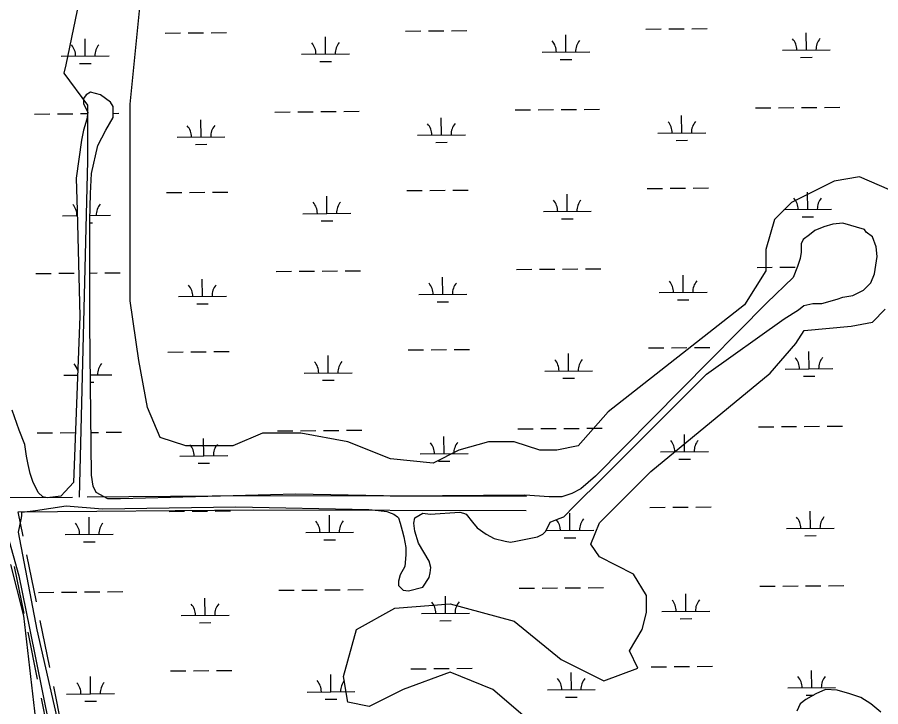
# Model space of a CAD drawing. Extents: x 3568792 to 3606828, y 529143 to 554785.
# Drawn here: x 3584595 to 3586398, y 550048 to 551487 of the extents above; entities that cross this region are included whole.
import ezdxf

# ---------------------------------------------------------------- set-up
doc = ezdxf.new("R2010")
doc.units = 0
for name, color, linetype in [('V-ROAD-CNTR', 7, 'Continuous'), ('V-SITE-VEGE', 7, 'Continuous'), ('V-WETL-SWMP', 7, 'Continuous')]:
    doc.layers.add(name, color=color, linetype=linetype)

msp = doc.modelspace()

# ---------------------------------------------------------------- linework, layer by layer
at = {"layer": 'V-ROAD-CNTR'}
for p, q in [((3584607.4, 550404.3), (3584597.2, 550454.5)), ((3584635.4, 550267.1), (3584615.4, 550365.1)), ((3584609.8, 550242.7), (3584589.8, 550340.7)), ((3584663.4, 550129.9), (3584643.4, 550227.9)), ((3584637.7, 550105.5), (3584617.8, 550203.5)), ((3584691.3, 549992.8), (3584671.4, 550090.7)), ((3584665.7, 549968.4), (3584645.7, 550066.3))]:
    msp.add_line(p, q, dxfattribs=at)
for points in [[(3584724.9, 550485.7), (3584742.3, 551187.2), (3584742.3, 551303), (3584693.3, 551369.9), (3584697.7, 551387.7), (3584728.9, 551539.2), (3584818, 552198.6), (3584889.2, 552648.7)], [(3584578.2, 550484.4), (3584710.7, 550485.6)], [(3584740.9, 550485.9), (3585089.2, 550489.1), (3585658.2, 550487.5)], [(3584597.2, 550454.5), (3585089.3, 550459.1), (3585658.1, 550457.5)]]:
    msp.add_lwpolyline(points, dxfattribs=at)
at = {"layer": 'V-SITE-VEGE'}
for p, q in [((3584831.3, 551305.3), (3584902.6, 552027.1)), ((3584831.3, 550895.3), (3584831.3, 551305.3)), ((3586354.1, 551153.8), (3586300.7, 551144.8)), ((3586416.5, 551127), (3586354.1, 551153.8)), ((3586300.7, 551144.8), (3586211.7, 551100.3)), ((3586211.7, 551100.3), (3586176, 551064.6)), ((3586176, 551064.6), (3586158.2, 551002.3)), ((3586158.2, 551002.3), (3586158.2, 550957.7)), ((3586158.2, 550957.7), (3586113.7, 550886.4)), ((3584849.1, 550770.6), (3584831.3, 550895.3)), ((3586113.7, 550886.4), (3585828.7, 550663.6)), ((3586380.9, 550850.8), (3586407.6, 550877.5)), ((3586336.3, 550841.9), (3586380.9, 550850.8)), ((3586220.6, 550806.2), (3586238.4, 550832.9)), ((3586238.4, 550832.9), (3586336.3, 550841.9)), ((3586167.1, 550743.8), (3586220.6, 550806.2)), ((3584866.9, 550672.5), (3584849.1, 550770.6)), ((3585917.8, 550538.9), (3586167.1, 550743.8)), ((3584893.7, 550610.2), (3584866.9, 550672.5)), ((3585828.7, 550663.6), (3585766.4, 550592.3)), ((3584947.1, 550592.3), (3584893.7, 550610.2)), ((3585107.4, 550619.1), (3585045.1, 550592.3)), ((3585187.5, 550619.1), (3585107.4, 550619.1)), ((3585285.5, 550601.2), (3585187.5, 550619.1)), ((3585045.1, 550592.3), (3584947.1, 550592.3)), ((3585374.6, 550565.6), (3585285.5, 550601.2)), ((3585579.4, 550601.2), (3585517, 550583.4)), ((3585632.8, 550601.2), (3585579.4, 550601.2)), ((3585686.2, 550583.4), (3585632.8, 550601.2)), ((3585766.4, 550592.3), (3585721.9, 550583.4)), ((3585517, 550583.4), (3585463.6, 550556.7)), ((3585721.9, 550583.4), (3585686.2, 550583.4)), ((3585463.6, 550556.7), (3585374.6, 550565.6)), ((3585810.9, 550431.9), (3585917.8, 550538.9)), ((3585793.1, 550387.4), (3585810.9, 550431.9)), ((3585810.9, 550360.6), (3585793.1, 550387.4)), ((3585882.2, 550325), (3585810.9, 550360.6)), ((3585908.9, 550280.4), (3585882.2, 550325)), ((3585908.9, 550244.8), (3585908.9, 550280.4)), ((3585303.3, 550209.1), (3585383.5, 550253.7)), ((3585383.5, 550253.7), (3585499.2, 550262.6)), ((3585499.2, 550262.6), (3585632.8, 550227)), ((3585900, 550209.1), (3585908.9, 550244.8)), ((3585632.8, 550227), (3585730.8, 550146.8)), ((3585276.6, 550111.1), (3585303.3, 550209.1)), ((3585873.3, 550164.6), (3585900, 550209.1)), ((3585891.1, 550128.9), (3585873.3, 550164.6)), ((3585730.8, 550146.8), (3585819.8, 550102.2)), ((3585819.8, 550102.2), (3585891.1, 550128.9)), ((3585285.5, 550057.6), (3585276.6, 550111.1)), ((3585499.2, 550120), (3585401.3, 550084.4)), ((3585588.3, 550084.4), (3585499.2, 550120)), ((3585401.3, 550084.4), (3585330, 550048.7)), ((3585650.6, 550030.9), (3585588.3, 550084.4)), ((3585330, 550048.7), (3585285.5, 550057.6))]:
    msp.add_line(p, q, dxfattribs=at)
at = {"layer": 'V-WETL-SWMP'}
for p, q in [((3585405.7, 551457.9), (3585437.7, 551458.1)), ((3585453.7, 551458.3), (3585485.7, 551458.5)), ((3585501.7, 551458.7), (3585533.7, 551458.9)), ((3585907.6, 551462.1), (3585939.6, 551462.4)), ((3585955.6, 551462.5), (3585987.6, 551462.8)), ((3586003.6, 551462.9), (3586035.6, 551463.2)), ((3584737.1, 551405.8), (3584736.8, 551441.8)), ((3584903.8, 551453.6), (3584935.8, 551453.9)), ((3584951.8, 551454), (3584983.8, 551454.3)), ((3584999.8, 551454.4), (3585031.8, 551454.7)), ((3585239, 551410), (3585238.7, 551446)), ((3585740.9, 551414.2), (3585740.6, 551450.2)), ((3586242.8, 551418.5), (3586242.5, 551454.5)), ((3584687.1, 551405.4), (3584787.1, 551406.2)), ((3585189, 551409.6), (3585289, 551410.4)), ((3585690.9, 551413.8), (3585790.9, 551414.7)), ((3586192.8, 551418.1), (3586292.8, 551418.9)), ((3586230.9, 551403), (3586254.9, 551403.2)), ((3584725.3, 551390.2), (3584749.3, 551390.5)), ((3585227.2, 551394.5), (3585251.2, 551394.7)), ((3585729.1, 551398.7), (3585753.1, 551398.9)), ((3584748.4, 551330.4), (3584739, 551324.8)), ((3584769.1, 551324.8), (3584748.4, 551330.4)), ((3584739, 551324.8), (3584733.3, 551317.2)), ((3584733.3, 551317.2), (3584733.3, 551305.9)), ((3584789.9, 551309.7), (3584769.1, 551324.8)), ((3584733.3, 551305.9), (3584742.7, 551289)), ((3584795.5, 551300.3), (3584789.9, 551309.7)), ((3584795.5, 551277.6), (3584795.5, 551300.3)), ((3585635.1, 551293.3), (3585667.1, 551293.6)), ((3585683.1, 551293.7), (3585715.1, 551294)), ((3585731.1, 551294.1), (3585763.1, 551294.4)), ((3585779.1, 551294.5), (3585811.1, 551294.8)), ((3586137, 551297.5), (3586169, 551297.8)), ((3586185, 551297.9), (3586217, 551298.2)), ((3586233, 551298.3), (3586265, 551298.6)), ((3586281, 551298.7), (3586313, 551299)), ((3584631.3, 551284.8), (3584663.3, 551285.1)), ((3584679.3, 551285.2), (3584711.3, 551285.5)), ((3584727.3, 551285.6), (3584742.3, 551285.7)), ((3584742.7, 551289), (3584740.8, 551273.9)), ((3584780.4, 551251.2), (3584795.5, 551277.6)), ((3584795.5, 551286.2), (3584807.3, 551286.3)), ((3585133.2, 551289), (3585165.2, 551289.3)), ((3585181.2, 551289.5), (3585213.2, 551289.7)), ((3585229.2, 551289.9), (3585261.2, 551290.1)), ((3585277.2, 551290.3), (3585309.2, 551290.5)), ((3585480.9, 551241.2), (3585480.6, 551277.2)), ((3585982.8, 551245.5), (3585982.5, 551281.5)), ((3584740.8, 551273.9), (3584733.3, 551251.2)), ((3584979, 551237), (3584978.7, 551273)), ((3584733.3, 551251.2), (3584729.5, 551230.5)), ((3584763.5, 551219.2), (3584780.4, 551251.2)), ((3585430.9, 551240.8), (3585530.9, 551241.7)), ((3585932.8, 551245), (3586032.8, 551245.9)), ((3584729.5, 551230.5), (3584718.2, 551151.3)), ((3584929.1, 551236.6), (3585029, 551237.4)), ((3584967.2, 551221.5), (3584991.2, 551221.7)), ((3585469.1, 551225.7), (3585493.1, 551225.9)), ((3585971, 551229.9), (3585995, 551230.1)), ((3584750.3, 551160.8), (3584763.5, 551219.2)), ((3584718.2, 551151.3), (3584720.1, 551083.5)), ((3584748.4, 551119.3), (3584750.3, 551160.8)), ((3584746.5, 551062.7), (3584748.4, 551119.3)), ((3584906.6, 551121), (3584938.6, 551121.2)), ((3584954.6, 551121.4), (3584986.6, 551121.6)), ((3585002.6, 551121.8), (3585034.6, 551122)), ((3585241.8, 551077.4), (3585241.5, 551113.4)), ((3585408.5, 551125.2), (3585440.5, 551125.5)), ((3585456.5, 551125.6), (3585488.5, 551125.9)), ((3585504.5, 551126), (3585536.5, 551126.3)), ((3585743.7, 551081.6), (3585743.4, 551117.6)), ((3585910.4, 551129.4), (3585942.4, 551129.7)), ((3585958.4, 551129.8), (3585990.4, 551130.1)), ((3586006.4, 551130.2), (3586038.4, 551130.5)), ((3586245.6, 551085.8), (3586245.3, 551121.8)), ((3584720.1, 551083.5), (3584725.8, 550862.9)), ((3585191.8, 551076.9), (3585291.8, 551077.8)), ((3585693.7, 551081.2), (3585793.7, 551082)), ((3586195.6, 551085.4), (3586295.6, 551086.2)), ((3584690, 551072.7), (3584720.4, 551073)), ((3584746.5, 550847.8), (3584746.5, 551062.7)), ((3584746.8, 551073.2), (3584789.9, 551073.5)), ((3585230, 551061.8), (3585254, 551062)), ((3585731.9, 551066.1), (3585755.9, 551066.3)), ((3586233.8, 551070.3), (3586257.8, 551070.5)), ((3584746.5, 551057.7), (3584752.1, 551057.8)), ((3586260.4, 551042), (3586249.1, 551032.6)), ((3586279.2, 551049.5), (3586260.4, 551042)), ((3586298.1, 551055.2), (3586279.2, 551049.5)), ((3586318.8, 551057.1), (3586298.1, 551055.2)), ((3586364.1, 551043.9), (3586318.8, 551057.1)), ((3586367.8, 551038.2), (3586364.1, 551043.9)), ((3586235.9, 551023.1), (3586232.1, 551013.7)), ((3586249.1, 551032.6), (3586235.9, 551023.1)), ((3586381, 551028.8), (3586367.8, 551038.2)), ((3586388.6, 551008), (3586381, 551028.8)), ((3586232.1, 551013.7), (3586232.1, 550996.7)), ((3586390.5, 550987.3), (3586388.6, 551008)), ((3586232.1, 550996.7), (3586230.2, 550983.5)), ((3586384.8, 550951.5), (3586390.5, 550987.3)), ((3586230.2, 550983.5), (3586224.6, 550966.6)), ((3584634.1, 550952.1), (3584666.1, 550952.4)), ((3584682.1, 550952.6), (3584714.1, 550952.8)), ((3584746.5, 550953.1), (3584762.1, 550953.2)), ((3584778.1, 550953.4), (3584810.1, 550953.6)), ((3585136, 550956.4), (3585168, 550956.7)), ((3585184, 550956.8), (3585216, 550957.1)), ((3585232, 550957.2), (3585264, 550957.5)), ((3585280, 550957.6), (3585312, 550957.9)), ((3585637.9, 550960.6), (3585669.9, 550960.9)), ((3585685.9, 550961), (3585717.9, 550961.3)), ((3585733.9, 550961.4), (3585765.9, 550961.7)), ((3585781.9, 550961.8), (3585813.9, 550962.1)), ((3586139.8, 550964.9), (3586171.8, 550965.1)), ((3586187.8, 550965.3), (3586219.8, 550965.5)), ((3586224.6, 550966.6), (3586215.1, 550943.9)), ((3586377.3, 550932.6), (3586384.8, 550951.5)), ((3584981.9, 550904.3), (3584981.6, 550940.3)), ((3585483.7, 550908.6), (3585483.4, 550944.6)), ((3585985.6, 550912.8), (3585985.3, 550948.8)), ((3586215.1, 550943.9), (3586160.5, 550891.2)), ((3586362.2, 550917.5), (3586377.3, 550932.6)), ((3586339.6, 550906.2), (3586362.2, 550917.5)), ((3584931.9, 550903.9), (3585031.9, 550904.8)), ((3585433.7, 550908.2), (3585533.7, 550909)), ((3585935.6, 550912.4), (3586035.6, 550913.2)), ((3585973.8, 550897.3), (3585997.8, 550897.5)), ((3586275.5, 550889.3), (3586307.5, 550898.7)), ((3586307.5, 550898.7), (3586318.8, 550902.5)), ((3586318.8, 550902.5), (3586339.6, 550906.2)), ((3584970, 550888.8), (3584994, 550889)), ((3585471.9, 550893), (3585495.9, 550893.2)), ((3586160.5, 550891.2), (3585802.3, 550529.2)), ((3586226.4, 550876.1), (3586237.8, 550885.5)), ((3586237.8, 550885.5), (3586256.6, 550889.3)), ((3586256.6, 550889.3), (3586275.5, 550889.3)), ((3584725.8, 550862.9), (3584712.6, 550516)), ((3586196.3, 550857.2), (3586226.4, 550876.1)), ((3584750.3, 550531.1), (3584746.5, 550847.8)), ((3586034.1, 550742.2), (3586196.3, 550857.2)), ((3584909.4, 550788.3), (3584941.4, 550788.6)), ((3584957.4, 550788.7), (3584989.4, 550789)), ((3585005.4, 550789.1), (3585037.4, 550789.4)), ((3585411.3, 550792.5), (3585443.3, 550792.8)), ((3585459.3, 550792.9), (3585491.3, 550793.2)), ((3585507.3, 550793.3), (3585539.3, 550793.6)), ((3585913.2, 550796.8), (3585945.2, 550797)), ((3585961.2, 550797.2), (3585993.2, 550797.4)), ((3586009.2, 550797.6), (3586041.2, 550797.8)), ((3586248.4, 550753.2), (3586248.1, 550789.2)), ((3585244.6, 550744.7), (3585244.3, 550780.7)), ((3585746.5, 550748.9), (3585746.2, 550784.9)), ((3586198.4, 550752.7), (3586298.4, 550753.6)), ((3584692.8, 550740), (3584721.1, 550740.3)), ((3584747.8, 550740.5), (3584792.8, 550740.9)), ((3585194.6, 550744.3), (3585294.6, 550745.1)), ((3585696.5, 550748.5), (3585796.5, 550749.3)), ((3585817.3, 550525.4), (3586034.1, 550742.2)), ((3586236.6, 550737.6), (3586260.6, 550737.8)), ((3584748, 550725.1), (3584754.9, 550725.1)), ((3585232.8, 550729.2), (3585256.8, 550729.4)), ((3585734.7, 550733.4), (3585758.7, 550733.6)), ((3584599.4, 550625.3), (3584584.4, 550666.8)), ((3585640.7, 550628), (3585672.7, 550628.2)), ((3585688.7, 550628.4), (3585720.7, 550628.6)), ((3585736.7, 550628.8), (3585768.7, 550629)), ((3585784.7, 550629.2), (3585816.7, 550629.4)), ((3586142.6, 550632.2), (3586174.6, 550632.5)), ((3586190.6, 550632.6), (3586222.6, 550632.9)), ((3586238.6, 550633), (3586270.6, 550633.3)), ((3586286.6, 550633.4), (3586318.6, 550633.7)), ((3584610.8, 550595.2), (3584599.4, 550625.3)), ((3584636.9, 550619.5), (3584668.9, 550619.8)), ((3584684.9, 550619.9), (3584716.5, 550620.2)), ((3584749.2, 550620.4), (3584764.9, 550620.6)), ((3584780.9, 550620.7), (3584812.9, 550621)), ((3585138.8, 550623.7), (3585170.8, 550624)), ((3585186.8, 550624.1), (3585218.8, 550624.4)), ((3585234.8, 550624.5), (3585266.8, 550624.8)), ((3585282.8, 550624.9), (3585314.8, 550625.2)), ((3585486.6, 550575.9), (3585486.2, 550611.9)), ((3585988.4, 550580.1), (3585988.1, 550616.1)), ((3584614.5, 550570.7), (3584610.8, 550595.2)), ((3584984.7, 550571.7), (3584984.4, 550607.7)), ((3584934.7, 550571.3), (3585034.7, 550572.1)), ((3585436.6, 550575.5), (3585536.6, 550576.3)), ((3585938.4, 550579.7), (3586038.4, 550580.6)), ((3584618.3, 550553.7), (3584614.5, 550570.7)), ((3584972.8, 550556.1), (3584996.8, 550556.3)), ((3585474.7, 550560.4), (3585498.7, 550560.6)), ((3585976.6, 550564.6), (3586000.6, 550564.8)), ((3584622.1, 550534.8), (3584618.3, 550553.7)), ((3584627.7, 550517.9), (3584622.1, 550534.8)), ((3584754, 550508.4), (3584750.3, 550531.1)), ((3585758.9, 550467), (3585817.3, 550525.4)), ((3585802.3, 550529.2), (3585787.2, 550516)), ((3584639, 550495.2), (3584627.7, 550517.9)), ((3584712.6, 550516), (3584695.6, 550497.1)), ((3584759.7, 550495.2), (3584754, 550508.4)), ((3585772.1, 550502.8), (3585753.2, 550493.4)), ((3585787.2, 550516), (3585772.1, 550502.8)), ((3584648.5, 550485.8), (3584639, 550495.2)), ((3584657.9, 550483.9), (3584648.5, 550485.8)), ((3584674.9, 550485.8), (3584657.9, 550483.9)), ((3584686.2, 550487.7), (3584674.9, 550485.8)), ((3584695.6, 550497.1), (3584686.2, 550487.7)), ((3584784.2, 550482), (3584759.7, 550495.2)), ((3584810.6, 550482), (3584784.2, 550482)), ((3585176.3, 550491.5), (3584810.6, 550482)), ((3585396.9, 550487.7), (3585176.3, 550491.5)), ((3585655.2, 550489.6), (3585396.9, 550487.7)), ((3585706.1, 550485.8), (3585655.2, 550489.6)), ((3585732.5, 550485.8), (3585706.1, 550485.8)), ((3585753.2, 550493.4), (3585732.5, 550485.8)), ((3584633.4, 550457.5), (3584697.5, 550467)), ((3584697.5, 550467), (3584772.9, 550461.3)), ((3584772.9, 550461.3), (3585051.9, 550465.1)), ((3585051.9, 550465.1), (3585329, 550459.4)), ((3585736.3, 550444.3), (3585758.9, 550467)), ((3585916, 550464.1), (3585948, 550464.4)), ((3585964, 550464.5), (3585996, 550464.8)), ((3586012, 550464.9), (3586044, 550465.2)), ((3584603.2, 550438.7), (3584605.1, 550446.2)), ((3584605.1, 550453.8), (3584633.4, 550457.5)), ((3584605.1, 550446.2), (3584605.1, 550453.8)), ((3584912.2, 550455.6), (3584944.2, 550455.9)), ((3584960.2, 550456), (3584992.2, 550456.3)), ((3585008.2, 550456.4), (3585040.2, 550456.7)), ((3585247.5, 550412), (3585247.2, 550448)), ((3585329, 550459.4), (3585349.8, 550457.5)), ((3585349.8, 550457.5), (3585366.8, 550455.6)), ((3585366.8, 550455.6), (3585376.2, 550451.9)), ((3585376.2, 550451.9), (3585381.8, 550450)), ((3585381.8, 550450), (3585389.4, 550444.3)), ((3585425.2, 550442.5), (3585442.2, 550451.9)), ((3585442.2, 550451.9), (3585457.2, 550450)), ((3585457.2, 550450), (3585519.5, 550453.8)), ((3585519.5, 550453.8), (3585527, 550451.9)), ((3585527, 550451.9), (3585532.7, 550450)), ((3585532.7, 550450), (3585545.9, 550433)), ((3585749.3, 550416.3), (3585749, 550452.3)), ((3586251.2, 550420.5), (3586250.9, 550456.5)), ((3584597.6, 550412.3), (3584603.2, 550438.7)), ((3584745.6, 550407.8), (3584745.3, 550443.8)), ((3585389.4, 550444.3), (3585391.3, 550442.5)), ((3585391.3, 550442.5), (3585395, 550431.1)), ((3585395, 550431.1), (3585398.8, 550416.1)), ((3585423.3, 550431.1), (3585425.2, 550442.5)), ((3585425.2, 550414.2), (3585423.3, 550431.1)), ((3585545.9, 550433), (3585555.3, 550421.7)), ((3585698.6, 550414.2), (3585708, 550433)), ((3585708, 550433), (3585726.8, 550440.6)), ((3585726.8, 550440.6), (3585736.3, 550444.3)), ((3584637.1, 550208.7), (3584597.6, 550412.3)), ((3585197.5, 550411.6), (3585297.5, 550412.4)), ((3585398.8, 550416.1), (3585402.6, 550402.9)), ((3585432.7, 550389.7), (3585425.2, 550414.2)), ((3585555.3, 550421.7), (3585574.1, 550408.5)), ((3585692.9, 550408.5), (3585698.6, 550414.2)), ((3585699.4, 550415.8), (3585799.3, 550416.7)), ((3586201.2, 550420.1), (3586301.2, 550420.9)), ((3584695.6, 550407.4), (3584795.6, 550408.2)), ((3584733.7, 550392.3), (3584757.7, 550392.5)), ((3585235.6, 550396.5), (3585259.6, 550396.7)), ((3585402.6, 550402.9), (3585406.3, 550380.2)), ((3585574.1, 550408.5), (3585591.1, 550399.1)), ((3585591.1, 550399.1), (3585613.7, 550393.4)), ((3585613.7, 550393.4), (3585625, 550391.5)), ((3585625, 550391.5), (3585636.4, 550393.4)), ((3585636.4, 550393.4), (3585681.6, 550402.9)), ((3585681.6, 550402.9), (3585692.9, 550408.5)), ((3585737.5, 550400.7), (3585761.5, 550400.9)), ((3586239.4, 550405), (3586263.4, 550405.2)), ((3585406.3, 550380.2), (3585406.3, 550365.2)), ((3585444.1, 550370.8), (3585432.7, 550389.7)), ((3585406.3, 550365.2), (3585404.5, 550340.6)), ((3585455.4, 550352), (3585444.1, 550370.8)), ((3585404.5, 550340.6), (3585395, 550323.7)), ((3585459.1, 550338.8), (3585455.4, 550352)), ((3585457.2, 550327.4), (3585459.1, 550338.8)), ((3585395, 550323.7), (3585391.3, 550310.5)), ((3585455.4, 550318), (3585457.2, 550327.4)), ((3585391.3, 550310.5), (3585391.3, 550301.1)), ((3585442.2, 550297.3), (3585455.4, 550318)), ((3584639.7, 550286.8), (3584671.7, 550287.1)), ((3584687.7, 550287.2), (3584719.7, 550287.5)), ((3584735.7, 550287.6), (3584767.7, 550287.9)), ((3584783.7, 550288), (3584815.7, 550288.3)), ((3585141.6, 550291.1), (3585173.6, 550291.3)), ((3585189.6, 550291.5), (3585221.6, 550291.7)), ((3585237.6, 550291.9), (3585269.6, 550292.1)), ((3585285.6, 550292.3), (3585317.6, 550292.5)), ((3585391.3, 550301.1), (3585400.7, 550291.6)), ((3585400.7, 550291.6), (3585412, 550289.7)), ((3585412, 550289.7), (3585442.2, 550297.3)), ((3585643.5, 550295.3), (3585675.5, 550295.6)), ((3585691.5, 550295.7), (3585723.5, 550296)), ((3585739.5, 550296.1), (3585771.5, 550296.4)), ((3585787.5, 550296.5), (3585819.5, 550296.8)), ((3586145.4, 550299.5), (3586177.4, 550299.8)), ((3586193.4, 550299.9), (3586225.4, 550300.2)), ((3586241.4, 550300.3), (3586273.4, 550300.6)), ((3586289.4, 550300.7), (3586321.4, 550301)), ((3584987.5, 550239), (3584987.2, 550275)), ((3585489.4, 550243.2), (3585489.1, 550279.2)), ((3585991.2, 550247.5), (3585990.9, 550283.5)), ((3585941.3, 550247.1), (3586041.2, 550247.9)), ((3584937.5, 550238.6), (3585037.5, 550239.4)), ((3585439.4, 550242.8), (3585539.4, 550243.7)), ((3585979.4, 550231.9), (3586003.4, 550232.2)), ((3584975.6, 550223.5), (3584999.6, 550223.7)), ((3585477.5, 550227.7), (3585501.5, 550227.9)), ((3584682.4, 550010.7), (3584637.1, 550208.7)), ((3584915, 550123), (3584947, 550123.2)), ((3584963, 550123.4), (3584995, 550123.6)), ((3585011, 550123.8), (3585043, 550124)), ((3585416.9, 550127.2), (3585448.9, 550127.5)), ((3585464.9, 550127.6), (3585496.9, 550127.9)), ((3585512.9, 550128), (3585544.9, 550128.3)), ((3585918.8, 550131.4), (3585950.8, 550131.7)), ((3585966.8, 550131.8), (3585998.8, 550132.1)), ((3586014.8, 550132.2), (3586046.8, 550132.5)), ((3586254, 550087.8), (3586253.7, 550123.8)), ((3584748.4, 550075.1), (3584748.1, 550111.1)), ((3585250.3, 550079.4), (3585250, 550115.4)), ((3585752.2, 550083.6), (3585751.8, 550119.6)), ((3586204, 550087.4), (3586304, 550088.3)), ((3584698.4, 550074.7), (3584798.4, 550075.6)), ((3585200.3, 550078.9), (3585300.3, 550079.8)), ((3585702.2, 550083.2), (3585802.1, 550084)), ((3585740.3, 550068.1), (3585764.3, 550068.3)), ((3586262.3, 550074.8), (3586241.5, 550063.5)), ((3586242.2, 550072.3), (3586257.9, 550072.4)), ((3586283, 550084.2), (3586262.3, 550074.8)), ((3586307.5, 550082.4), (3586283, 550084.2)), ((3586333.9, 550074.8), (3586307.5, 550082.4)), ((3586356.5, 550067.3), (3586333.9, 550074.8)), ((3586377.3, 550054.1), (3586356.5, 550067.3)), ((3584736.5, 550059.6), (3584760.5, 550059.8)), ((3585238.4, 550063.8), (3585262.4, 550064)), ((3586230.2, 550054.1), (3586222.7, 550039)), ((3586241.5, 550063.5), (3586230.2, 550054.1)), ((3586398, 550037.1), (3586377.3, 550054.1))]:
    msp.add_line(p, q, dxfattribs=at)
for points in [[(3584566.5, 550436.3), (3584598.5, 550321.1), (3584620.9, 550212.3), (3584675.3, 549943.6)], [(3584684.4, 549440.5), (3584715.5, 549471.7), (3584728.9, 549511.8), (3584733.3, 549565.3), (3584675.5, 549863.8), (3584644.3, 549930.6), (3584608.7, 550238.1), (3584582, 550345)]]:
    msp.add_lwpolyline(points, dxfattribs=at)
for centre, start, end in [((3585685.7, 551414.3), 359.7115, 41.2552), ((3585796.2, 551415.2), 139.7115, 181.2552), ((3586187.6, 551418.5), 359.7115, 41.2552), ((3586298.1, 551419.4), 139.7115, 181.2552), ((3584681.9, 551405.8), 359.7115, 41.2552), ((3584792.4, 551406.7), 139.7115, 181.2552), ((3585183.8, 551410), 359.7115, 41.2552), ((3585294.3, 551411), 139.7115, 181.2552), ((3584923.8, 551237), 359.7115, 41.2552), ((3585034.3, 551237.9), 139.7115, 181.2552), ((3585425.7, 551241.2), 359.7115, 41.2552), ((3585536.2, 551242.2), 139.7115, 181.2552), ((3585927.6, 551245.5), 359.7115, 41.2552), ((3586038.1, 551246.4), 139.7115, 181.2552), ((3584684.7, 551073.1), 359.7115, 41.2552), ((3584795.2, 551074.1), 139.7115, 181.2552), ((3585186.6, 551077.4), 359.7115, 41.2552), ((3585297.1, 551078.3), 139.7115, 181.2552), ((3585688.5, 551081.6), 359.7115, 41.2552), ((3585799, 551082.5), 139.7115, 181.2552), ((3586190.4, 551085.8), 359.7115, 41.2552), ((3586300.9, 551086.8), 139.7115, 181.2552), ((3585930.4, 550912.8), 359.7115, 41.2552), ((3586040.9, 550913.7), 139.7115, 181.2552), ((3584926.6, 550904.3), 359.7115, 41.2552), ((3585037.1, 550905.3), 139.7115, 181.2552), ((3585428.5, 550908.6), 359.7115, 41.2552), ((3585539, 550909.5), 139.7115, 181.2552), ((3585691.3, 550748.9), 359.7115, 41.2552), ((3585801.8, 550749.9), 139.7115, 181.2552), ((3586193.2, 550753.2), 359.7115, 41.2552), ((3586303.7, 550754.1), 139.7115, 181.2552), ((3584687.5, 550740.5), 15.6219, 41.2552), ((3584798, 550741.4), 139.7115, 181.2552), ((3585189.4, 550744.7), 359.7115, 41.2552), ((3585299.9, 550745.6), 139.7115, 181.2552), ((3584929.4, 550571.7), 359.7115, 41.2552), ((3585039.9, 550572.6), 139.7115, 181.2552), ((3585431.3, 550575.9), 359.7115, 41.2552), ((3585541.8, 550576.9), 139.7115, 181.2552), ((3585933.2, 550580.2), 359.7115, 41.2552), ((3586043.7, 550581.1), 139.7115, 181.2552), ((3584690.3, 550407.8), 359.7115, 41.2552), ((3584800.8, 550408.7), 139.7115, 181.2552), ((3585192.2, 550412), 359.7115, 41.2552), ((3585302.7, 550413), 139.7115, 181.2552), ((3585694.1, 550416.3), 359.7115, 38.9633), ((3585804.6, 550417.2), 139.7115, 181.2552), ((3586196, 550420.5), 359.7115, 41.2552), ((3586306.5, 550421.4), 139.7115, 181.2552), ((3585434.1, 550243.3), 359.7115, 41.2552), ((3585544.6, 550244.2), 139.7115, 181.2552), ((3585936, 550247.5), 359.7115, 41.2552), ((3586046.5, 550248.4), 139.7115, 181.2552), ((3584932.2, 550239), 359.7115, 41.2552), ((3585042.7, 550240), 139.7115, 181.2552), ((3585696.9, 550083.6), 359.7115, 41.2552), ((3585807.4, 550084.5), 139.7115, 181.2552), ((3586198.8, 550087.8), 359.7115, 41.2552), ((3586309.3, 550088.8), 139.7115, 181.2552), ((3584693.1, 550075.1), 359.7115, 41.2552), ((3584803.6, 550076.1), 139.7115, 181.2552), ((3585195, 550079.4), 359.7115, 41.2552), ((3585305.5, 550080.3), 139.7115, 181.2552)]:
    msp.add_arc(centre, 35.2, start, end, dxfattribs=at)

doc.saveas('drawing.dxf')
